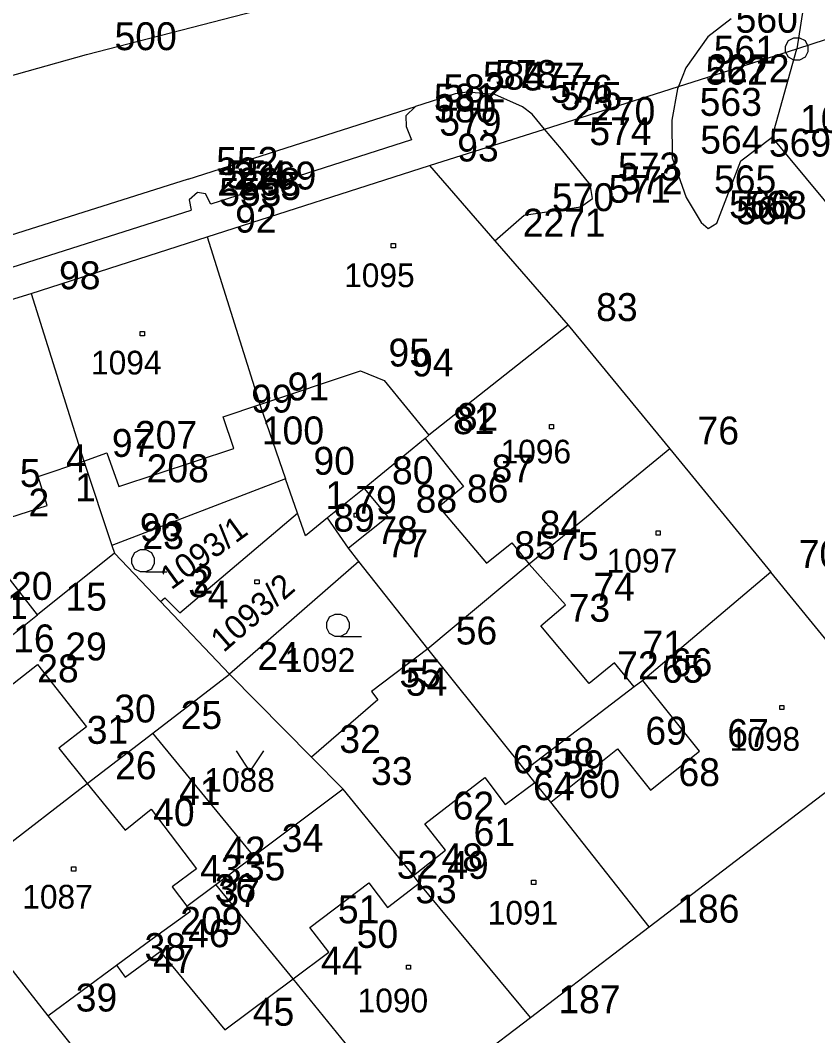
# Model space of a CAD drawing. Extents: x -822293 to -820259, y -1071573 to -1068794.
# Drawn here: x -821578 to -821520.9, y -1070383.9 to -1070311.1 of the extents above; entities that cross this region are included whole.
import ezdxf

# ---------------------------------------------------------------- set-up
doc = ezdxf.new("R2010")
doc.units = 0
for name, color, linetype in [('Vrstva 10', 7, 'Continuous'), ('Vrstva 11', 7, 'Continuous'), ('Vrstva 14', 7, 'Continuous'), ('Vrstva 2', 7, 'Continuous'), ('Vrstva 3', 7, 'Continuous'), ('Vrstva 5', 7, 'Continuous'), ('Vrstva 6', 7, 'Continuous'), ('Vrstva 8', 7, 'Continuous'), ('Vrstva 9', 7, 'Continuous')]:
    doc.layers.add(name, color=color, linetype=linetype)

# ---------------------------------------------------------------- blocks, each defined once
blk = doc.blocks.new('Z304')
at = {"layer": 'Vrstva 2'}
for p, q in [((-60, 60), (-20, 80)), ((-20, 80), (20, 80)), ((20, 80), (60, 60)), ((-80, 20), (-60, 60)), ((-80, -20), (-80, 20)), ((60, 60), (80, 20)), ((80, 20), (80, -20)), ((-60, -60), (-80, -20)), ((-20, -80), (-60, -60)), ((60, -60), (20, -80)), ((80, -20), (60, -60)), ((20, -80), (-20, -80)), ((20, -80), (170, -80))]:
    blk.add_line(p, q, dxfattribs=at)
blk = doc.blocks.new('Z314')
at = {"layer": 'Vrstva 2'}
for p, q in [((-100, 70), (0, -80)), ((0, -80), (100, 70)), ((-100, -80), (-80, -80)), ((80, -80), (100, -80))]:
    blk.add_line(p, q, dxfattribs=at)
blk = doc.blocks.new('Z402')
at = {"layer": 'Vrstva 2'}
for p, q in [((-10, 10), (20, 10)), ((-10, -20), (-10, 10)), ((20, 10), (20, -20)), ((20, -20), (-10, -20))]:
    blk.add_line(p, q, dxfattribs=at)
blk = doc.blocks.new('Z101')
at = {"layer": 'Vrstva 2'}
for p, q in [((-60, 60), (-20, 80)), ((-20, 80), (20, 80)), ((20, 80), (60, 60)), ((-80, 20), (-60, 60)), ((-80, -20), (-80, 20)), ((0, 0), (0, 0)), ((60, 60), (80, 20)), ((80, 20), (80, -20)), ((-60, -60), (-80, -20)), ((-20, -80), (-60, -60)), ((60, -60), (20, -80)), ((80, -20), (60, -60)), ((20, -80), (-20, -80))]:
    blk.add_line(p, q, dxfattribs=at)

msp = doc.modelspace()

# ---------------------------------------------------------------- linework, layer by layer
at = {"layer": 'Vrstva 2'}
for p, q in [((-821522.37, -1070313.14), (-821508.19, -1070308.51)), ((-821521.69, -1070308.83), (-821522.37, -1070313.14)), ((-821540.46, -1070318.89), (-821522.37, -1070313.14)), ((-821524.13, -1070319.46), (-821522.37, -1070313.14)), ((-821548.71, -1070321.51), (-821540.46, -1070318.89)), ((-821515.54, -1070329.84), (-821524.13, -1070319.46)), ((-821564.63, -1070326.61), (-821548.71, -1070321.51)), ((-821548.71, -1070321.51), (-821544.02, -1070326.9)), ((-821577.26, -1070330.67), (-821564.63, -1070326.61)), ((-821564.63, -1070326.61), (-821560.87, -1070338.64)), ((-821544.02, -1070326.9), (-821538.75, -1070332.95)), ((-821587.44, -1070333.84), (-821577.26, -1070330.67)), ((-821577.26, -1070330.67), (-821573.47, -1070342.69)), ((-821538.75, -1070332.95), (-821548.74, -1070340.82)), ((-821538.75, -1070332.95), (-821531.48, -1070341.8)), ((-821560.87, -1070338.64), (-821559.02, -1070343.97)), ((-821549.02, -1070341.06), (-821553.39, -1070344.65)), ((-821548.74, -1070340.82), (-821549.02, -1070341.06)), ((-821531.48, -1070341.8), (-821541.55, -1070350.08)), ((-821531.48, -1070341.8), (-821524.23, -1070350.65)), ((-821573.47, -1070342.69), (-821571.47, -1070348.73)), ((-821559.02, -1070343.97), (-821571.47, -1070348.73)), ((-821558.16, -1070346.43), (-821559.02, -1070343.97)), ((-821553.39, -1070344.65), (-821556.02, -1070346.77)), ((-821576.8, -1070353.71), (-821583.07, -1070345.72)), ((-821566.6, -1070353.56), (-821558.16, -1070346.43)), ((-821557.6, -1070348.05), (-821558.16, -1070346.43)), ((-821556.02, -1070346.77), (-821557.6, -1070348.05)), ((-821554.51, -1070348.94), (-821556.02, -1070346.77)), ((-821571.47, -1070348.73), (-821571.28, -1070349.3)), ((-821553.77, -1070349.88), (-821554.51, -1070348.94)), ((-821571.28, -1070349.3), (-821576.8, -1070353.71)), ((-821567.99, -1070352.75), (-821571.28, -1070349.3)), ((-821553.77, -1070349.88), (-821563.03, -1070357.97)), ((-821548.82, -1070356.14), (-821553.77, -1070349.88)), ((-821541.55, -1070350.08), (-821548.82, -1070356.14)), ((-821524.23, -1070350.65), (-821533.4, -1070358.41)), ((-821514.8, -1070362.21), (-821524.23, -1070350.65)), ((-821567.99, -1070352.75), (-821567.67, -1070352.5)), ((-821563.03, -1070357.97), (-821567.99, -1070352.75)), ((-821567.67, -1070352.5), (-821566.6, -1070353.56)), ((-821580.55, -1070356.7), (-821576.8, -1070353.71)), ((-821548.82, -1070356.14), (-821552.86, -1070359.2)), ((-821541.85, -1070364.85), (-821548.82, -1070356.14)), ((-821568.54, -1070362.19), (-821563.03, -1070357.97)), ((-821557.16, -1070363.91), (-821563.03, -1070357.97)), ((-821533.4, -1070358.41), (-821534.02, -1070358.88)), ((-821552.86, -1070359.2), (-821552.4, -1070359.81)), ((-821534.02, -1070358.88), (-821541.85, -1070364.85)), ((-821552.4, -1070359.81), (-821557.16, -1070363.91)), ((-821573.24, -1070365.8), (-821568.54, -1070362.19)), ((-821561.29, -1070371.01), (-821568.54, -1070362.19)), ((-821532.94, -1070376.08), (-821514.8, -1070362.21)), ((-821557.16, -1070363.91), (-821554.89, -1070366.21)), ((-821541.14, -1070365.73), (-821541.85, -1070364.85)), ((-821583.15, -1070373.45), (-821573.24, -1070365.8)), ((-821540.01, -1070367.14), (-821541.14, -1070365.73)), ((-821554.89, -1070366.21), (-821561.29, -1070371.01)), ((-821549.84, -1070372.4), (-821554.89, -1070366.21)), ((-821532.94, -1070376.08), (-821540.01, -1070367.14)), ((-821564.01, -1070373.05), (-821561.29, -1070371.01)), ((-821549.43, -1070372.94), (-821549.84, -1070372.4)), ((-821566.1, -1070374.61), (-821564.01, -1070373.05)), ((-821558.48, -1070379.81), (-821564.01, -1070373.05)), ((-821541.46, -1070382.57), (-821549.43, -1070372.94)), ((-821583.15, -1070373.45), (-821576.06, -1070382.45)), ((-821568.57, -1070376.95), (-821565.84, -1070374.95)), ((-821565.84, -1070374.95), (-821566.1, -1070374.61)), ((-821541.46, -1070382.57), (-821532.94, -1070376.08)), ((-821571.13, -1070378.83), (-821568.57, -1070376.95)), ((-821576.06, -1070382.45), (-821571.13, -1070378.83)), ((-821550.57, -1070389.52), (-821558.48, -1070379.81)), ((-821576.06, -1070382.45), (-821562.8, -1070398.84)), ((-821550.57, -1070389.52), (-821541.46, -1070382.57))]:
    msp.add_line(p, q, dxfattribs=at)
at = {"layer": 'Vrstva 3'}
for p, q in [((-821573.28, -1070313.53), (-821549.58, -1070307.41)), ((-821527.08, -1070310.98), (-821528.75, -1070312.28)), ((-821528.75, -1070312.28), (-821530.32, -1070314.5)), ((-821598.25, -1070320.53), (-821573.28, -1070313.53)), ((-821530.32, -1070314.5), (-821530.84, -1070315.83)), ((-821546.87, -1070316.36), (-821549.71, -1070317.27)), ((-821546.01, -1070316.24), (-821546.87, -1070316.36)), ((-821544.01, -1070316.42), (-821546.01, -1070316.24)), ((-821530.91, -1070316), (-821531.33, -1070318.24)), ((-821530.84, -1070315.83), (-821530.91, -1070316)), ((-821542.02, -1070317.3), (-821544.01, -1070316.42)), ((-821565.99, -1070322.47), (-821549.71, -1070317.27)), ((-821549.71, -1070317.27), (-821550.39, -1070317.93)), ((-821541.35, -1070317.82), (-821542.02, -1070317.3)), ((-821540.46, -1070318.89), (-821541.35, -1070317.82)), ((-821550.39, -1070317.93), (-821550.38, -1070318.71)), ((-821531.33, -1070318.24), (-821531.29, -1070320.95)), ((-821550.38, -1070318.71), (-821550, -1070319.66)), ((-821539.24, -1070320.34), (-821540.46, -1070318.89)), ((-821550, -1070319.66), (-821564.37, -1070324.27)), ((-821526.37, -1070321.16), (-821524.13, -1070319.46)), ((-821537.19, -1070322.87), (-821539.24, -1070320.34)), ((-821531.29, -1070320.95), (-821530.3, -1070323.79)), ((-821528.11, -1070325.63), (-821526.37, -1070321.16)), ((-821565.99, -1070322.47), (-821598.47, -1070332.73)), ((-821537.02, -1070323.86), (-821537.19, -1070322.87)), ((-821565.34, -1070323.44), (-821565.92, -1070323.96)), ((-821564.76, -1070323.52), (-821565.34, -1070323.44)), ((-821564.37, -1070324.27), (-821564.76, -1070323.52)), ((-821565.92, -1070323.96), (-821565.78, -1070324.7)), ((-821537.86, -1070324.47), (-821537.02, -1070323.86)), ((-821530.3, -1070323.79), (-821529.22, -1070325.58)), ((-821592.71, -1070333.26), (-821565.78, -1070324.7)), ((-821544.02, -1070326.9), (-821541.92, -1070325.07)), ((-821541.92, -1070325.07), (-821537.86, -1070324.47)), ((-821529.22, -1070325.58), (-821528.71, -1070326.01)), ((-821528.71, -1070326.01), (-821528.11, -1070325.63)), ((-821560.87, -1070338.64), (-821553.64, -1070336.21)), ((-821553.64, -1070336.21), (-821551.95, -1070336.92)), ((-821551.95, -1070336.92), (-821548.74, -1070340.82)), ((-821563.48, -1070339.51), (-821560.87, -1070338.64)), ((-821562.72, -1070341.79), (-821563.48, -1070339.51)), ((-821549.02, -1070341.06), (-821546.25, -1070344.52)), ((-821570.98, -1070344.51), (-821562.72, -1070341.79)), ((-821573.47, -1070342.69), (-821571.82, -1070342.11)), ((-821571.82, -1070342.11), (-821570.98, -1070344.51)), ((-821576.76, -1070343.79), (-821573.47, -1070342.69)), ((-821576.11, -1070345.87), (-821576.76, -1070343.79)), ((-821553.39, -1070344.65), (-821551.69, -1070346.69)), ((-821546.25, -1070344.52), (-821548.02, -1070345.96)), ((-821579.45, -1070346.96), (-821576.11, -1070345.87)), ((-821548.02, -1070345.96), (-821544.62, -1070350.02)), ((-821551.69, -1070346.69), (-821554.51, -1070348.94)), ((-821544.62, -1070350.02), (-821542.8, -1070348.54)), ((-821542.8, -1070348.54), (-821541.55, -1070350.08)), ((-821538.95, -1070353), (-821541.55, -1070350.08)), ((-821540.72, -1070354.51), (-821538.95, -1070353)), ((-821537.24, -1070358.63), (-821540.72, -1070354.51)), ((-821578.82, -1070358.85), (-821576.81, -1070357.28)), ((-821576.81, -1070357.28), (-821573.3, -1070361.73)), ((-821535.43, -1070357.15), (-821537.24, -1070358.63)), ((-821534.02, -1070358.88), (-821535.43, -1070357.15)), ((-821529.35, -1070363.49), (-821533.4, -1070358.41)), ((-821573.3, -1070361.73), (-821575.27, -1070363.26)), ((-821575.27, -1070363.26), (-821573.24, -1070365.8)), ((-821540.01, -1070367.14), (-821535.22, -1070363.32)), ((-821535.22, -1070363.32), (-821532.85, -1070366.29)), ((-821532.85, -1070366.29), (-821529.35, -1070363.49)), ((-821573.24, -1070365.8), (-821570.51, -1070369.16)), ((-821549.04, -1070368.69), (-821544.73, -1070365.37)), ((-821544.73, -1070365.37), (-821543.27, -1070367.3)), ((-821543.27, -1070367.3), (-821541.14, -1070365.73)), ((-821570.51, -1070369.16), (-821568.65, -1070367.64)), ((-821568.65, -1070367.64), (-821565.41, -1070371.91)), ((-821547.54, -1070370.58), (-821549.04, -1070368.69)), ((-821549.84, -1070372.4), (-821547.54, -1070370.58)), ((-821565.41, -1070371.91), (-821567.15, -1070373.22)), ((-821557.27, -1070376.13), (-821553.05, -1070372.93)), ((-821553.05, -1070372.93), (-821551.72, -1070374.69)), ((-821551.72, -1070374.69), (-821549.43, -1070372.94)), ((-821567.15, -1070373.22), (-821566.1, -1070374.61)), ((-821555.92, -1070377.89), (-821557.27, -1070376.13)), ((-821570.51, -1070379.68), (-821568.01, -1070377.84)), ((-821568.01, -1070377.84), (-821563.37, -1070383.47)), ((-821558.48, -1070379.81), (-821555.92, -1070377.89)), ((-821571.13, -1070378.83), (-821570.51, -1070379.68)), ((-821563.37, -1070383.47), (-821558.48, -1070379.81))]:
    msp.add_line(p, q, dxfattribs=at)
at = {"layer": 'Vrstva 8'}
for p, q in [((-821528.75, -1070312.28), (-821528.75, -1070312.28)), ((-821522.37, -1070313.14), (-821522.37, -1070313.14)), ((-821573.28, -1070313.53), (-821573.28, -1070313.53)), ((-821530.32, -1070314.5), (-821530.32, -1070314.5)), ((-821546.87, -1070316.36), (-821546.87, -1070316.36)), ((-821546.01, -1070316.24), (-821546.01, -1070316.24)), ((-821530.91, -1070316), (-821530.91, -1070316)), ((-821530.84, -1070315.83), (-821530.84, -1070315.83)), ((-821544.01, -1070316.42), (-821544.01, -1070316.42)), ((-821549.71, -1070317.27), (-821549.71, -1070317.27)), ((-821542.02, -1070317.3), (-821542.02, -1070317.3)), ((-821541.35, -1070317.82), (-821541.35, -1070317.82)), ((-821550.39, -1070317.93), (-821550.39, -1070317.93)), ((-821531.33, -1070318.24), (-821531.33, -1070318.24)), ((-821550.38, -1070318.71), (-821550.38, -1070318.71)), ((-821540.46, -1070318.89), (-821540.46, -1070318.89)), ((-821550, -1070319.66), (-821550, -1070319.66)), ((-821524.13, -1070319.46), (-821524.13, -1070319.46)), ((-821539.24, -1070320.34), (-821539.24, -1070320.34)), ((-821531.29, -1070320.95), (-821531.29, -1070320.95)), ((-821526.37, -1070321.16), (-821526.37, -1070321.16)), ((-821548.71, -1070321.51), (-821548.71, -1070321.51)), ((-821565.99, -1070322.47), (-821565.99, -1070322.47)), ((-821537.19, -1070322.87), (-821537.19, -1070322.87)), ((-821565.34, -1070323.44), (-821565.34, -1070323.44)), ((-821564.76, -1070323.52), (-821564.76, -1070323.52)), ((-821565.92, -1070323.96), (-821565.92, -1070323.96)), ((-821564.37, -1070324.27), (-821564.37, -1070324.27)), ((-821537.02, -1070323.86), (-821537.02, -1070323.86)), ((-821530.3, -1070323.79), (-821530.3, -1070323.79)), ((-821565.78, -1070324.7), (-821565.78, -1070324.7)), ((-821541.92, -1070325.07), (-821541.92, -1070325.07)), ((-821537.86, -1070324.47), (-821537.86, -1070324.47)), ((-821529.22, -1070325.58), (-821529.22, -1070325.58)), ((-821528.11, -1070325.63), (-821528.11, -1070325.63)), ((-821528.71, -1070326.01), (-821528.71, -1070326.01)), ((-821564.63, -1070326.61), (-821564.63, -1070326.61)), ((-821544.02, -1070326.9), (-821544.02, -1070326.9)), ((-821577.26, -1070330.67), (-821577.26, -1070330.67)), ((-821538.75, -1070332.95), (-821538.75, -1070332.95)), ((-821553.64, -1070336.21), (-821553.64, -1070336.21)), ((-821551.95, -1070336.92), (-821551.95, -1070336.92)), ((-821560.87, -1070338.64), (-821560.87, -1070338.64)), ((-821563.48, -1070339.51), (-821563.48, -1070339.51)), ((-821549.02, -1070341.06), (-821549.02, -1070341.06)), ((-821548.74, -1070340.82), (-821548.74, -1070340.82)), ((-821562.72, -1070341.79), (-821562.72, -1070341.79)), ((-821531.48, -1070341.8), (-821531.48, -1070341.8)), ((-821571.82, -1070342.11), (-821571.82, -1070342.11)), ((-821573.47, -1070342.69), (-821573.47, -1070342.69)), ((-821576.76, -1070343.79), (-821576.76, -1070343.79)), ((-821559.02, -1070343.97), (-821559.02, -1070343.97)), ((-821570.98, -1070344.51), (-821570.98, -1070344.51)), ((-821553.39, -1070344.65), (-821553.39, -1070344.65)), ((-821546.25, -1070344.52), (-821546.25, -1070344.52)), ((-821576.11, -1070345.87), (-821576.11, -1070345.87)), ((-821548.02, -1070345.96), (-821548.02, -1070345.96)), ((-821558.16, -1070346.43), (-821558.16, -1070346.43)), ((-821556.02, -1070346.77), (-821556.02, -1070346.77)), ((-821551.69, -1070346.69), (-821551.69, -1070346.69)), ((-821557.6, -1070348.05), (-821557.6, -1070348.05)), ((-821571.47, -1070348.73), (-821571.47, -1070348.73)), ((-821554.51, -1070348.94), (-821554.51, -1070348.94)), ((-821542.8, -1070348.54), (-821542.8, -1070348.54)), ((-821571.28, -1070349.3), (-821571.28, -1070349.3)), ((-821553.77, -1070349.88), (-821553.77, -1070349.88)), ((-821544.62, -1070350.02), (-821544.62, -1070350.02)), ((-821541.55, -1070350.08), (-821541.55, -1070350.08)), ((-821524.23, -1070350.65), (-821524.23, -1070350.65)), ((-821567.99, -1070352.75), (-821567.99, -1070352.75)), ((-821567.67, -1070352.5), (-821567.67, -1070352.5)), ((-821538.95, -1070353), (-821538.95, -1070353)), ((-821576.8, -1070353.71), (-821576.8, -1070353.71)), ((-821566.6, -1070353.56), (-821566.6, -1070353.56)), ((-821540.72, -1070354.51), (-821540.72, -1070354.51)), ((-821548.82, -1070356.14), (-821548.82, -1070356.14)), ((-821576.81, -1070357.28), (-821576.81, -1070357.28)), ((-821535.43, -1070357.15), (-821535.43, -1070357.15)), ((-821563.03, -1070357.97), (-821563.03, -1070357.97)), ((-821533.4, -1070358.41), (-821533.4, -1070358.41)), ((-821552.86, -1070359.2), (-821552.86, -1070359.2)), ((-821537.24, -1070358.63), (-821537.24, -1070358.63)), ((-821534.02, -1070358.88), (-821534.02, -1070358.88)), ((-821552.4, -1070359.81), (-821552.4, -1070359.81)), ((-821573.3, -1070361.73), (-821573.3, -1070361.73)), ((-821568.54, -1070362.19), (-821568.54, -1070362.19)), ((-821575.27, -1070363.26), (-821575.27, -1070363.26)), ((-821535.22, -1070363.32), (-821535.22, -1070363.32)), ((-821529.35, -1070363.49), (-821529.35, -1070363.49)), ((-821557.16, -1070363.91), (-821557.16, -1070363.91)), ((-821541.85, -1070364.85), (-821541.85, -1070364.85)), ((-821573.24, -1070365.8), (-821573.24, -1070365.8)), ((-821544.73, -1070365.37), (-821544.73, -1070365.37)), ((-821541.14, -1070365.73), (-821541.14, -1070365.73)), ((-821554.89, -1070366.21), (-821554.89, -1070366.21)), ((-821532.85, -1070366.29), (-821532.85, -1070366.29)), ((-821543.27, -1070367.3), (-821543.27, -1070367.3)), ((-821540.01, -1070367.14), (-821540.01, -1070367.14)), ((-821568.65, -1070367.64), (-821568.65, -1070367.64)), ((-821549.04, -1070368.69), (-821549.04, -1070368.69)), ((-821570.51, -1070369.16), (-821570.51, -1070369.16)), ((-821547.54, -1070370.58), (-821547.54, -1070370.58)), ((-821561.29, -1070371.01), (-821561.29, -1070371.01)), ((-821565.41, -1070371.91), (-821565.41, -1070371.91)), ((-821549.84, -1070372.4), (-821549.84, -1070372.4)), ((-821564.01, -1070373.05), (-821564.01, -1070373.05)), ((-821553.05, -1070372.93), (-821553.05, -1070372.93)), ((-821549.43, -1070372.94), (-821549.43, -1070372.94)), ((-821567.15, -1070373.22), (-821567.15, -1070373.22)), ((-821566.1, -1070374.61), (-821566.1, -1070374.61)), ((-821565.84, -1070374.95), (-821565.84, -1070374.95)), ((-821551.72, -1070374.69), (-821551.72, -1070374.69)), ((-821557.27, -1070376.13), (-821557.27, -1070376.13)), ((-821532.94, -1070376.08), (-821532.94, -1070376.08)), ((-821568.57, -1070376.95), (-821568.57, -1070376.95)), ((-821568.01, -1070377.84), (-821568.01, -1070377.84)), ((-821555.92, -1070377.89), (-821555.92, -1070377.89)), ((-821571.13, -1070378.83), (-821571.13, -1070378.83)), ((-821570.51, -1070379.68), (-821570.51, -1070379.68)), ((-821558.48, -1070379.81), (-821558.48, -1070379.81)), ((-821576.06, -1070382.45), (-821576.06, -1070382.45)), ((-821541.46, -1070382.57), (-821541.46, -1070382.57)), ((-821563.37, -1070383.47), (-821563.37, -1070383.47))]:
    msp.add_line(p, q, dxfattribs=at)

# ---------------------------------------------------------------- block references
at = {"layer": 'Vrstva 10', "xscale": 0.01, "yscale": 0.01}
for name, p in [('Z304', (-821569.23, -1070349.84)), ('Z304', (-821555.27, -1070354.46)), ('Z314', (-821561.57, -1070364.17))]:
    msp.add_blockref(name, p, dxfattribs=at)
at = {"layer": 'Vrstva 11', "xscale": 0.01, "yscale": 0.01}
for p in [(-821551.34, -1070327.19), (-821569.34, -1070333.51), (-821540, -1070340.17), (-821554, -1070346.52), (-821532.36, -1070347.8), (-821561.11, -1070351.3), (-821523.49, -1070360.31), (-821574.26, -1070371.89), (-821541.28, -1070372.84), (-821550.25, -1070378.92)]:
    msp.add_blockref('Z402', p, dxfattribs=at)
at = {"layer": 'Vrstva 14', "xscale": 0.01, "yscale": 0.01}
msp.add_blockref('Z101', (-821522.37, -1070313.14), dxfattribs=at)

# ---------------------------------------------------------------- texts
at = {"layer": 'Vrstva 5'}
msp.add_text('1093/1', height=1.7, rotation=36, dxfattribs=at).set_placement((-821567.217, -1070351.964))
for s, p in [('1092', (-821559.076, -1070357.8)), ('1088', (-821564.846, -1070366.4))]:
    msp.add_text(s, height=1.7, dxfattribs=at).set_placement(p)
at = {"layer": 'Vrstva 6'}
for s, p in [('1095', (-821554.818, -1070330.22)), ('1094', (-821572.966, -1070336.48)), ('1096', (-821543.606, -1070342.86)), ('1097', (-821535.996, -1070350.68)), ('1098', (-821527.186, -1070363.46)), ('1087', (-821577.896, -1070374.77)), ('1091', (-821544.523, -1070375.92)), ('1090', (-821553.853, -1070382.21))]:
    msp.add_text(s, height=1.7, dxfattribs=at).set_placement(p)
msp.add_text('1093/2', height=1.7, rotation=41, dxfattribs=at).set_placement((-821563.462, -1070356.464))
at = {"layer": 'Vrstva 9'}
for s, p in [('560', (-821526.75, -1070311.98)), ('500', (-821571.28, -1070313.23)), ('561', (-821528.32, -1070314.2)), ('584', (-821544.87, -1070316.06)), ('578', (-821544.01, -1070315.94)), ('577', (-821542.01, -1070316.12)), ('562', (-821528.91, -1070315.7)), ('2272', (-821528.84, -1070315.53)), ('581', (-821548.39, -1070317.63)), ('582', (-821547.71, -1070316.97)), ('576', (-821540.02, -1070317)), ('575', (-821539.35, -1070317.52)), ('563', (-821529.33, -1070317.94)), ('580', (-821548.38, -1070318.41)), ('2270', (-821538.46, -1070318.59)), ('579', (-821548, -1070319.36)), ('102', (-821522.13, -1070319.16)), ('574', (-821537.24, -1070320.04)), ('93', (-821546.71, -1070321.21)), ('564', (-821529.29, -1070320.65)), ('569', (-821524.37, -1070320.86)), ('552', (-821563.99, -1070322.17)), ('573', (-821535.19, -1070322.57)), ('554', (-821563.34, -1070323.14)), ('2269', (-821562.76, -1070323.22)), ('565', (-821528.3, -1070323.49)), ('2268', (-821563.92, -1070323.66)), ('555', (-821562.37, -1070323.97)), ('571', (-821535.86, -1070324.17)), ('572', (-821535.02, -1070323.56)), ('553', (-821563.78, -1070324.4)), ('570', (-821539.92, -1070324.77)), ('566', (-821527.22, -1070325.28)), ('568', (-821526.11, -1070325.33)), ('92', (-821562.63, -1070326.31)), ('567', (-821526.71, -1070325.71)), ('2271', (-821542.02, -1070326.6)), ('98', (-821575.26, -1070330.37)), ('83', (-821536.75, -1070332.65)), ('95', (-821551.64, -1070335.91)), ('94', (-821549.95, -1070336.62)), ('91', (-821558.87, -1070338.34)), ('99', (-821561.48, -1070339.21)), ('81', (-821547.02, -1070340.76)), ('82', (-821546.74, -1070340.52)), ('100', (-821560.72, -1070341.49)), ('76', (-821529.48, -1070341.5)), ('97', (-821571.47, -1070342.39)), ('207', (-821569.82, -1070341.81)), ('4', (-821574.76, -1070343.49)), ('90', (-821557.02, -1070343.67)), ('5', (-821578.07, -1070344.54)), ('208', (-821568.98, -1070344.21)), ('80', (-821551.39, -1070344.35)), ('87', (-821544.25, -1070344.22)), ('1', (-821574.11, -1070345.57)), ('86', (-821546.02, -1070345.66)), ('2', (-821577.45, -1070346.66)), ('1', (-821556.16, -1070346.13)), ('79', (-821554.02, -1070346.47)), ('88', (-821549.69, -1070346.39)), ('89', (-821555.6, -1070347.75)), ('84', (-821540.8, -1070348.24)), ('96', (-821569.47, -1070348.43)), ('78', (-821552.51, -1070348.64)), ('23', (-821569.28, -1070349)), ('77', (-821551.77, -1070349.58)), ('85', (-821542.62, -1070349.72)), ('75', (-821539.55, -1070349.78)), ('70', (-821522.23, -1070350.35)), ('3', (-821565.99, -1070352.45)), ('2', (-821565.67, -1070352.2)), ('20', (-821578.7, -1070352.64)), ('4', (-821564.6, -1070353.26)), ('74', (-821536.95, -1070352.7)), ('21', (-821580.47, -1070354.01)), ('15', (-821574.8, -1070353.41)), ('73', (-821538.72, -1070354.21)), ('56', (-821546.82, -1070355.84)), ('16', (-821578.55, -1070356.4)), ('71', (-821533.43, -1070356.85)), ('29', (-821574.81, -1070356.98)), ('24', (-821561.03, -1070357.67)), ('72', (-821535.24, -1070358.33)), ('66', (-821531.4, -1070358.11)), ('28', (-821576.82, -1070358.55)), ('55', (-821550.86, -1070358.9)), ('65', (-821532.02, -1070358.58)), ('54', (-821550.4, -1070359.51)), ('30', (-821571.3, -1070361.43)), ('25', (-821566.54, -1070361.89)), ('31', (-821573.27, -1070362.96)), ('69', (-821533.22, -1070363.02)), ('67', (-821527.35, -1070363.19)), ('32', (-821555.16, -1070363.61)), ('58', (-821539.85, -1070364.55)), ('26', (-821571.24, -1070365.5)), ('63', (-821542.73, -1070365.07)), ('59', (-821539.14, -1070365.43)), ('33', (-821552.89, -1070365.91)), ('68', (-821530.85, -1070365.99)), ('64', (-821541.27, -1070367)), ('60', (-821538.01, -1070366.84)), ('41', (-821566.65, -1070367.34)), ('62', (-821547.04, -1070368.39)), ('40', (-821568.51, -1070368.86)), ('34', (-821559.29, -1070370.71)), ('61', (-821545.54, -1070370.28)), ('42', (-821563.41, -1070371.61)), ('48', (-821547.84, -1070372.1)), ('43', (-821565.15, -1070372.92)), ('35', (-821562.01, -1070372.75)), ('52', (-821551.05, -1070372.63)), ('49', (-821547.43, -1070372.64)), ('36', (-821564.1, -1070374.31)), ('53', (-821549.72, -1070374.39)), ('37', (-821563.84, -1070374.65)), ('51', (-821555.27, -1070375.83)), ('186', (-821530.94, -1070375.78)), ('209', (-821566.57, -1070376.65)), ('46', (-821566.01, -1070377.54)), ('50', (-821553.92, -1070377.59)), ('38', (-821569.13, -1070378.53)), ('47', (-821568.51, -1070379.38)), ('44', (-821556.48, -1070379.51)), ('39', (-821574.06, -1070382.15)), ('187', (-821539.46, -1070382.27)), ('45', (-821561.37, -1070383.17))]:
    msp.add_text(s, height=2, dxfattribs=at).set_placement(p)

doc.saveas('drawing.dxf')
